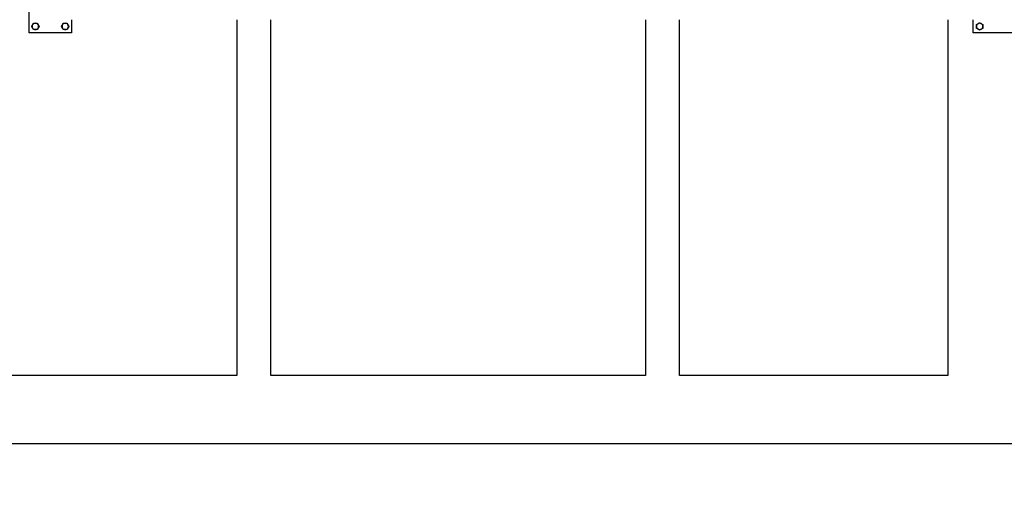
# Model space of a CAD drawing. Header units: inches. Extents: x 36 to 1719, y -84 to 1122.
# Tile 520 of 571: x 919 to 1035, y 755 to 810. Entities that reach past the tile are written whole.
import ezdxf

# ---------------------------------------------------------------- set-up
doc = ezdxf.new("R2010")
doc.units = ezdxf.units.IN
doc.header["$LTSCALE"] = 48
doc.header["$MEASUREMENT"] = 0
doc.layers.add('Dimension (ANSI)', color=7, linetype='Continuous', lineweight=25)
doc.layers.add('Visible (ANSI)', color=7, linetype='Continuous', lineweight=30)
doc.styles.add('Note Text (ANSI)', font='tahoma.ttf')
doc.dimstyles.new('Architectural (ANSI)', dxfattribs={"dimscale": 48, "dimtxt": 0.125, "dimasz": 0.098425, "dimexe": 0.125, "dimexo": 0.0625, "dimgap": 0.031496, "dimtad": 0, "dimtih": 1, "dimtoh": 1, "dimdec": 4, "dimrnd": 1e-08, "dimzin": 3, "dimdsep": 46, "dimlunit": 4, "dimtxsty": 'Note Text (ANSI)', "dimcen": 0.09, "dimdle": 0.393701, "dimclrd": 256, "dimclre": 256, "dimclrt": 256, "dimadec": 0, "dimazin": 3, "dimtfac": 0.96, "dimtofl": 0, "dimtmove": 0, "dimatfit": 3, "dimfxl": 1, "dimfrac": 2, "dimtolj": 1, "dimtzin": 12, "dimlwd": -1, "dimlwe": -1, "dimarcsym": 0})

# ---------------------------------------------------------------- blocks, each defined once
blk = doc.blocks.new('*D15')
at = {"layer": 'Defpoints', "color": 0, "transparency": 16777216}
for p in [(1035.92, 852.67), (738.92, 838.72), (1035.92, 741.53)]:
    blk.add_point(p, dxfattribs=at)
at = {"layer": 'Dimension (ANSI)', "transparency": 16777216}
for p, q in [((1035.92, 849.67), (1035.92, 735.53)), ((738.92, 835.72), (738.92, 735.53)), ((743.64, 741.53), (865.57, 741.53)), ((1031.19, 741.53), (889.26, 741.53))]:
    blk.add_line(p, q, dxfattribs=at)
for points in [[(743.64, 742.32), (743.64, 740.74), (738.92, 741.53)], [(1031.19, 742.32), (1031.19, 740.74), (1035.92, 741.53)]]:
    blk.add_solid(points, dxfattribs=at)
at = {"layer": 'Dimension (ANSI)', "transparency": 16777216, "insert": (867.08, 744.65), "char_height": 6, "attachment_point": 1, "style": 'Note Text (ANSI)'}
blk.add_mtext('\\A1;24\'-9"', dxfattribs=at)

msp = doc.modelspace()

# ---------------------------------------------------------------- linework, layer by layer
at = {"layer": 'Visible (ANSI)'}
for p, q in [((919.99768, 808.75131), (919.99768, 813.75131)), ((924.99768, 810.29131), (924.99768, 808.75131)), ((944.41768, 810.29131), (944.41768, 768.4914)), ((948.41768, 768.4914), (948.41768, 810.29131)), ((992.41768, 810.29131), (992.41768, 768.4914)), ((996.41768, 768.4914), (996.41768, 810.29131)), ((1027.91768, 810.29131), (1027.91768, 768.4914)), ((1030.91768, 808.75131), (1030.91768, 810.29131)), ((924.99768, 808.75131), (919.99768, 808.75131)), ((1035.91768, 808.75131), (1030.91768, 808.75131)), ((944.41768, 768.4914), (900.41768, 768.4914)), ((992.41768, 768.4914), (948.41768, 768.4914)), ((1027.91768, 768.4914), (996.41768, 768.4914)), ((1035.91768, 760.4914), (738.91768, 760.4914))]:
    msp.add_line(p, q, dxfattribs=at)
for centre, start, end in [((920.74768, 809.50131), 150, 210), ((920.74768, 809.50131), 90, 150), ((920.74768, 809.50131), 30, 90), ((920.74768, 809.50131), 330, 30), ((924.24768, 809.50131), 150, 210), ((924.24768, 809.50131), 90, 150), ((924.24768, 809.50131), 30, 90), ((924.24768, 809.50131), 330, 30), ((1031.66768, 809.50131), 120, 180), ((1031.66768, 809.50131), 60, 120), ((1031.66768, 809.50131), 0, 60), ((920.74768, 809.50131), 210, 270), ((920.74768, 809.50131), 270, 330), ((924.24768, 809.50131), 210, 270), ((924.24768, 809.50131), 270, 330), ((1031.66768, 809.50131), 180, 240), ((1031.66768, 809.50131), 240, 300), ((1031.66768, 809.50131), 300, 0)]:
    msp.add_arc(centre, 0.375, start, end, dxfattribs=at)
for points in [[(920.31467, 809.50131), (920.37268, 809.60179), (920.42292, 809.68881)], [(920.42292, 809.68881), (920.47316, 809.77583), (920.53118, 809.87631)], [(920.53118, 809.87631), (920.6472, 809.87631), (920.74768, 809.87631)], [(920.74768, 809.87631), (920.84816, 809.87631), (920.96419, 809.87631)], [(920.96419, 809.87631), (921.0222, 809.77583), (921.07244, 809.68881)], [(921.07244, 809.68881), (921.12268, 809.60179), (921.18069, 809.50131)], [(923.81467, 809.50131), (923.87268, 809.60179), (923.92292, 809.68881)], [(923.92292, 809.68881), (923.97316, 809.77583), (924.03118, 809.87631)], [(924.03118, 809.87631), (924.1472, 809.87631), (924.24768, 809.87631)], [(924.24768, 809.87631), (924.34816, 809.87631), (924.46419, 809.87631)], [(924.46419, 809.87631), (924.5222, 809.77583), (924.57244, 809.68881)], [(924.57244, 809.68881), (924.62268, 809.60179), (924.68069, 809.50131)], [(1031.29268, 809.71781), (1031.39316, 809.77583), (1031.48018, 809.82607)], [(1031.29268, 809.50131), (1031.29268, 809.60179), (1031.29268, 809.71781)], [(1031.48018, 809.82607), (1031.5672, 809.87631), (1031.66768, 809.93432)], [(1031.66768, 809.93432), (1031.76816, 809.87631), (1031.85518, 809.82607)], [(1031.85518, 809.82607), (1031.9422, 809.77583), (1032.04268, 809.71781)], [(1032.04268, 809.71781), (1032.04268, 809.60179), (1032.04268, 809.50131)], [(920.42292, 809.31381), (920.37268, 809.40083), (920.31467, 809.50131)], [(920.53118, 809.12631), (920.47316, 809.22679), (920.42292, 809.31381)], [(920.74768, 809.12631), (920.6472, 809.12631), (920.53118, 809.12631)], [(920.96419, 809.12631), (920.84816, 809.12631), (920.74768, 809.12631)], [(921.07244, 809.31381), (921.0222, 809.22679), (920.96419, 809.12631)], [(921.18069, 809.50131), (921.12268, 809.40083), (921.07244, 809.31381)], [(923.92292, 809.31381), (923.87268, 809.40083), (923.81467, 809.50131)], [(924.03118, 809.12631), (923.97316, 809.22679), (923.92292, 809.31381)], [(924.24768, 809.12631), (924.1472, 809.12631), (924.03118, 809.12631)], [(924.46419, 809.12631), (924.34816, 809.12631), (924.24768, 809.12631)], [(924.57244, 809.31381), (924.5222, 809.22679), (924.46419, 809.12631)], [(924.68069, 809.50131), (924.62268, 809.40083), (924.57244, 809.31381)], [(1031.29268, 809.2848), (1031.29268, 809.40083), (1031.29268, 809.50131)], [(1031.48018, 809.17655), (1031.39316, 809.22679), (1031.29268, 809.2848)], [(1031.66768, 809.06829), (1031.5672, 809.12631), (1031.48018, 809.17655)], [(1031.85518, 809.17655), (1031.76816, 809.12631), (1031.66768, 809.06829)], [(1032.04268, 809.2848), (1031.9422, 809.22679), (1031.85518, 809.17655)], [(1032.04268, 809.50131), (1032.04268, 809.40083), (1032.04268, 809.2848)]]:
    msp.add_rational_spline(points, [1, 1.0379548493, 1], degree=2, dxfattribs=at)

# ---------------------------------------------------------------- dimensions: what is measured, and where the dimension line sits
at = {"layer": 'Dimension (ANSI)'}
dim = msp.add_linear_dim(base=(1035.91768, 741.53077), p1=(738.91768, 838.7154), p2=(1035.91768, 852.67131), dimstyle='Architectural (ANSI)', override={"dimgap": 0.031496, "dimtih": 0, "dimtoh": 0, "dimdec": 4, "dimlfac": 1, "dimtol": 0, "dimlim": 0, "dimtp": 0, "dimtm": 0, "dimtdec": 2, "dimatfit": 1}, dxfattribs=at)
dim.commit()
dim.dimension.update_dxf_attribs({"geometry": '*D15', "text_midpoint": (877.41768, 741.53077), "dimtype": 160})

doc.saveas('drawing.dxf')
